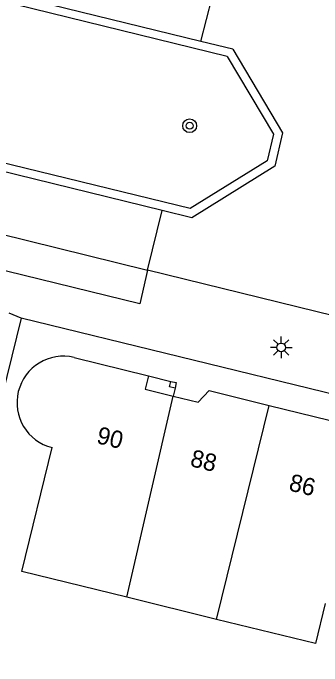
# Model space of a CAD drawing. Extents: x 125000 to 129004, y 397500 to 399008.
# Drawn here: x 126505.11 to 126522.99, y 398531.64 to 398569.4 of the extents above; entities that cross this region are included whole.
import ezdxf

# ---------------------------------------------------------------- set-up
doc = ezdxf.new("R2010")
doc.units = 0
for name, color, linetype in [('gg-anno-huisnummerreeks BGT', 7, 'Continuous'), ('gg-bbg-hoofdgebouw', 7, 'Continuous'), ('gg-bbg-onder overbouw', 7, 'Continuous'), ('gg-bbg-pand overbouw', 7, 'Continuous'), ('gg-bbg-pilaar onder overbouw', 7, 'Continuous'), ('gg-bbg-pilaar pand', 7, 'Continuous'), ('gg-bbg-tussenscheiding', 7, 'Continuous'), ('gg-knt-verharding', 7, 'Continuous'), ('gg-knt-verharding nz', 7, 'Continuous'), ('gt-grn-weggrens', 7, 'Continuous'), ('gt-symb-boom', 7, 'Continuous'), ('gt-symb-lichtmast', 7, 'Continuous')]:
    doc.layers.add(name, color=color, linetype=linetype)

# ---------------------------------------------------------------- blocks, each defined once
blk = doc.blocks.new('gt0-BOOM')
at = {"layer": 'gt-symb-boom'}
for radius in [0.4, 0.2]:
    blk.add_circle((0, 0), radius, dxfattribs=at)
blk = doc.blocks.new('gt0-LMAST')
at = {"layer": 'gt-symb-lichtmast'}
for p, q in [((-0.182, 0.173), (-0.447, 0.438)), ((-0.005, 0.246), (-0.005, 0.621)), ((0.172, 0.173), (0.437, 0.438)), ((-0.255, -0.004), (-0.63, -0.004)), ((-0.182, -0.181), (-0.447, -0.446)), ((-0.005, -0.254), (-0.005, -0.629)), ((0.437, -0.446), (0.172, -0.181)), ((0.245, -0.004), (0.62, -0.004))]:
    blk.add_line(p, q, dxfattribs=at)
blk.add_circle((-0.005, -0.004), 0.25, dxfattribs=at)

msp = doc.modelspace()

# ---------------------------------------------------------------- linework, layer by layer
at = {"layer": 'gg-bbg-hoofdgebouw'}
for p, q in [((126508.651, 398549.474), (126512.958, 398548.414)), ((126516.892, 398534.332), (126511.693, 398535.605))]:
    msp.add_line(p, q, dxfattribs=at)
for points in [[(126514.379, 398547.243), (126515.823, 398546.89), (126516.459, 398547.559), (126519.937, 398546.703)], [(126519.937, 398546.703), (126523.415, 398545.847), (126523.687, 398544.936), (126525.291, 398544.556)], [(126511.693, 398535.605), (126505.63, 398537.091), (126507.375, 398544.265)], [(126523.186, 398535.25), (126522.617, 398532.929), (126516.892, 398534.332)]]:
    msp.add_lwpolyline(points, dxfattribs=at)
msp.add_arc((126508.023, 398546.867), 2.682, 76.4461, 256.0256, dxfattribs=at)
at = {"layer": 'gg-bbg-onder overbouw'}
msp.add_lwpolyline([(126512.958, 398548.414), (126512.767, 398547.637), (126514.379, 398547.243)], dxfattribs=at)
at = {"layer": 'gg-bbg-pand overbouw'}
for p, q in [((126512.958, 398548.414), (126514.249, 398548.094)), ((126514.487, 398547.711), (126514.379, 398547.243))]:
    msp.add_line(p, q, dxfattribs=at)
at = {"layer": 'gg-bbg-pilaar onder overbouw'}
msp.add_lwpolyline([(126514.487, 398547.711), (126514.172, 398547.78), (126514.249, 398548.094)], dxfattribs=at)
at = {"layer": 'gg-bbg-pilaar pand'}
msp.add_lwpolyline([(126514.249, 398548.094), (126514.559, 398548.022), (126514.487, 398547.711)], dxfattribs=at)
at = {"layer": 'gg-bbg-tussenscheiding'}
for p, q in [((126511.693, 398535.605), (126514.379, 398547.243)), ((126516.892, 398534.332), (126519.937, 398546.703))]:
    msp.add_line(p, q, dxfattribs=at)
at = {"layer": 'gg-knt-verharding'}
for p, q in [((126517.51, 398566.878), (126403.967, 398594.687)), ((126515.98, 398567.758), (126408.971, 398593.976)), ((126513.861, 398558.458), (126401.799, 398585.868)), ((126513.742, 398557.972), (126406.588, 398584.182)), ((126515.98, 398567.758), (126516.855, 398571.13)), ((126517.832, 398567.315), (126515.98, 398567.758)), ((126512.887, 398554.536), (126513.742, 398557.972)), ((126505.577, 398551.748), (126499.647, 398527.735)), ((126610.179, 398526.182), (126505.577, 398551.748))]:
    msp.add_line(p, q, dxfattribs=at)
for points in [[(126517.832, 398567.315), (126520.716, 398562.474), (126520.266, 398560.535), (126515.455, 398557.553), (126513.742, 398557.972)], [(126517.51, 398566.878), (126520.183, 398562.391), (126519.826, 398560.85), (126515.37, 398558.089), (126513.861, 398558.458)], [(126512.887, 398554.536), (126512.443, 398552.58), (126500.854, 398555.424), (126501.303, 398557.375)], [(126528.87, 398550.631), (126526.965, 398551.08), (126512.887, 398554.536)]]:
    msp.add_lwpolyline(points, dxfattribs=at)
at = {"layer": 'gg-knt-verharding nz'}
msp.add_line((126501.303, 398557.375), (126512.887, 398554.536), dxfattribs=at)
at = {"layer": 'gt-grn-weggrens'}
msp.add_line((126505.577, 398551.748), (126504.885, 398552.033), dxfattribs=at)

# ---------------------------------------------------------------- block references
at = {"layer": 'gt-symb-boom'}
msp.add_blockref('gt0-BOOM', (126515.334, 398562.882), dxfattribs=at)
at = {"layer": 'gt-symb-lichtmast'}
msp.add_blockref('gt0-LMAST', (126520.638, 398550.066), dxfattribs=at)

# ---------------------------------------------------------------- texts
at = {"layer": 'gg-anno-huisnummerreeks BGT'}
for s, p in [('90', (126509.895, 398544.532)), ('88', (126515.311, 398543.206)), ('86', (126521.021, 398541.8))]:
    msp.add_text(s, height=1, rotation=346.2, dxfattribs=at).set_placement(p)

doc.saveas('drawing.dxf')
